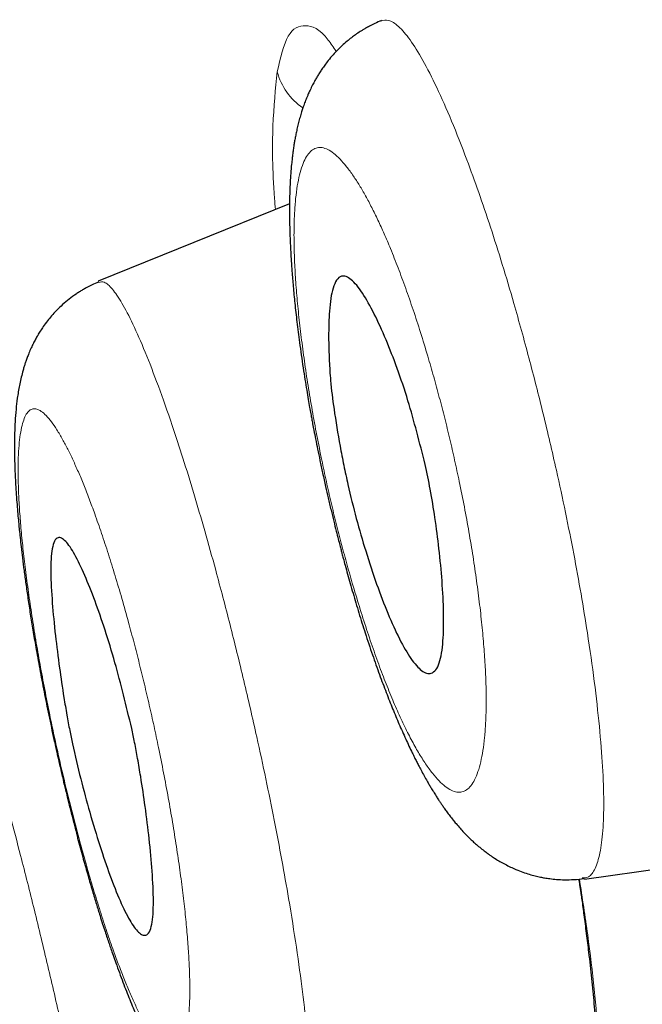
# Model space of a CAD drawing. Header units: millimetres. Extents: x 8 to 428, y 12 to 633.
# Tile 585 of 656: x 34.31 to 37.06, y 576.71 to 581.07. Entities that reach past the tile are written whole.
import ezdxf

# ---------------------------------------------------------------- set-up
doc = ezdxf.new("R2010")
doc.units = ezdxf.units.MM

msp = doc.modelspace()

# ---------------------------------------------------------------- linework, layer by layer
at = {"color": 7, "linetype": 'Continuous', "lineweight": 30}
for p, q in [((35.5036, 580.2556), (34.6572, 579.9136)), ((36.8087, 577.2655), (38.2372, 577.4663))]:
    msp.add_line(p, q, dxfattribs=at)
at = {"color": 8, "linetype": 'Continuous', "lineweight": 0}
msp.add_arc((35.7263, 580.9166), 0.2879, 195.5418, 235.2742, dxfattribs=at)
at = {"color": 7, "linetype": 'Continuous', "lineweight": 30}
for points, knots in [([(56.3084, 527.3384), (55.9941, 528.5668), (55.3684, 531.0114), (54.3974, 534.7811), (53.4234, 538.5622), (52.4446, 542.3549), (51.3648, 546.5405), (50.183, 551.1198), (48.9006, 556.0848), (47.4721, 561.6321), (45.8955, 567.7613), (44.1799, 574.4914), (42.4631, 581.2401), (40.7476, 588.0178), (39.3195, 593.6739), (38.1816, 598.1969), (37.3257, 601.5945), (36.4727, 604.9786), (35.6271, 608.3232), (34.8459, 611.3996), (34.1381, 614.1634), (33.5133, 616.5785), (32.9472, 618.7238), (32.4509, 620.5782), (32.0208, 622.1762), (31.5881, 623.7788), (31.1759, 625.3003), (30.7985, 626.6691), (30.5002, 627.7515), (30.2756, 628.5792), (30.1231, 629.1471), (30.0342, 629.4727), (29.9948, 629.5945), (29.9826, 629.6146), (29.9857, 629.6052), (29.9857, 629.605)], [0, 0, 0, 0, 0.028425, 0.05657, 0.08452, 0.112315, 0.140016, 0.176199, 0.212256, 0.248183, 0.296953, 0.345657, 0.394582, 0.443744, 0.49315, 0.518006, 0.543042, 0.568293, 0.593809, 0.619642, 0.641414, 0.663436, 0.685472, 0.707234, 0.728735, 0.750032, 0.781689, 0.813116, 0.844401, 0.875629, 0.90684, 0.937939, 0.968835, 0.999454, 1, 1, 1, 1]), ([(54.5761, 527.4603), (54.3206, 528.4477), (53.8101, 530.4211), (53.0168, 533.4619), (52.215, 536.5316), (51.406, 539.6262), (50.5923, 542.7349), (49.6218, 546.4474), (48.4925, 550.7662), (47.2059, 555.6873), (45.8649, 560.8321), (44.4675, 566.1972), (43.0203, 571.7862), (41.5753, 577.3784), (40.1347, 582.9755), (38.6996, 588.5719), (37.5102, 593.2244), (36.5673, 596.9299), (35.8639, 599.6964), (35.1673, 602.4405), (34.4806, 605.1489), (33.8086, 607.8004), (33.2122, 610.1526), (32.6923, 612.1956), (32.2467, 613.9432), (31.8285, 615.5689), (31.3997, 617.217), (30.9761, 618.8254), (30.5716, 620.3571), (30.1957, 621.7794), (29.8532, 623.0757), (29.5446, 624.2322), (29.2853, 625.1978), (29.073, 625.9938), (28.8919, 626.6849), (28.7556, 627.2131), (28.6704, 627.5424), (28.6329, 627.6688), (28.6214, 627.6916), (28.6242, 627.6814), (28.6243, 627.6812)], [0, 0, 0, 0, 0.023406, 0.046777, 0.070122, 0.093442, 0.116743, 0.140035, 0.176612, 0.213166, 0.24969, 0.291147, 0.332584, 0.37405, 0.415564, 0.457116, 0.498706, 0.519522, 0.540358, 0.561218, 0.582102, 0.603013, 0.623947, 0.639667, 0.655399, 0.671137, 0.686871, 0.707827, 0.728758, 0.749662, 0.77471, 0.79973, 0.824744, 0.849753, 0.874758, 0.906003, 0.93721, 0.968374, 0.999494, 1, 1, 1, 1]), ([(35.9105, 581.0668), (35.9004, 581.0625), (35.8823, 581.0549), (35.8589, 581.043), (35.8414, 581.0334), (35.828, 581.0254), (35.813, 581.016), (35.7961, 581.0046), (35.7765, 580.9901), (35.7568, 580.9743), (35.7352, 580.9552), (35.7126, 580.9331), (35.6905, 580.9089), (35.6718, 580.886), (35.6564, 580.8654), (35.6444, 580.848), (35.6339, 580.8319), (35.6245, 580.8164), (35.6151, 580.7999), (35.6049, 580.7809), (35.5952, 580.7611), (35.5872, 580.7433), (35.5814, 580.7297), (35.5767, 580.7183), (35.5725, 580.7075), (35.5684, 580.6963), (35.5636, 580.6828), (35.558, 580.666), (35.5515, 580.6449), (35.545, 580.6214), (35.5391, 580.5977), (35.534, 580.5752), (35.5298, 580.5541), (35.5262, 580.5345), (35.523, 580.5149), (35.5199, 580.4944), (35.5173, 580.4746), (35.5153, 580.4579), (35.5137, 580.4439), (35.5115, 580.422), (35.5089, 580.3907), (35.5064, 580.3508), (35.5046, 580.3101), (35.5035, 580.2668), (35.5033, 580.2247), (35.5036, 580.1864), (35.5041, 580.1553), (35.5049, 580.1286), (35.5057, 580.1041), (35.5069, 580.076), (35.5086, 580.042), (35.511, 580.0012), (35.5146, 579.9504), (35.5197, 579.8883), (35.5269, 579.8137), (35.5361, 579.7311), (35.5458, 579.6546), (35.5552, 579.5867), (35.5633, 579.5316), (35.5714, 579.4792), (35.5791, 579.4323), (35.5861, 579.3914), (35.5922, 579.3566), (35.5973, 579.3279), (35.6018, 579.3037), (35.6063, 579.2794), (35.6119, 579.2498), (35.6192, 579.2123), (35.6281, 579.1678), (35.6385, 579.1176), (35.6502, 579.0624), (35.6624, 579.0072), (35.6748, 578.9527), (35.6869, 578.9013), (35.6987, 578.8524), (35.7094, 578.8094), (35.7183, 578.774), (35.7255, 578.7461), (35.7311, 578.7248), (35.7361, 578.7057), (35.7421, 578.6831), (35.7504, 578.6526), (35.7607, 578.6152), (35.7723, 578.5739), (35.7845, 578.5313), (35.7973, 578.4881), (35.8105, 578.4443), (35.8242, 578.4), (35.8441, 578.3375), (35.8699, 578.2602), (35.901, 578.1723), (35.9307, 578.093), (35.9595, 578.0204), (35.9883, 577.9517), (36.0172, 577.8865), (36.0402, 577.8379), (36.0562, 577.8054), (36.0655, 577.7869), (36.0752, 577.768), (36.0865, 577.7467), (36.0991, 577.7235), (36.111, 577.7023), (36.1211, 577.6847), (36.1303, 577.6691), (36.1407, 577.6521), (36.1517, 577.6344), (36.162, 577.6184), (36.171, 577.6049), (36.1795, 577.5924), (36.1889, 577.5789), (36.2001, 577.5633), (36.2132, 577.5458), (36.2268, 577.5283), (36.2417, 577.5101), (36.2576, 577.4917), (36.2747, 577.4729), (36.2902, 577.4569), (36.3047, 577.4426), (36.3189, 577.4294), (36.3359, 577.4144), (36.3544, 577.3991), (36.3719, 577.3856), (36.3863, 577.3751), (36.3999, 577.3658), (36.4155, 577.3556), (36.4349, 577.3438), (36.4571, 577.3314), (36.481, 577.3195), (36.5074, 577.3077), (36.5351, 577.2969), (36.5638, 577.2875), (36.5897, 577.2803), (36.6122, 577.2752), (36.6339, 577.2711), (36.6576, 577.2675), (36.6874, 577.2643), (36.723, 577.2628), (36.764, 577.2635), (36.7926, 577.2669), (36.8078, 577.2687)], [0, 0, 0, 0, 0.006901, 0.012388, 0.016413, 0.019487, 0.022341, 0.027717, 0.032424, 0.037874, 0.044219, 0.051332, 0.05868, 0.066149, 0.071451, 0.076419, 0.08099, 0.085129, 0.089378, 0.095017, 0.101372, 0.106109, 0.109719, 0.112687, 0.115735, 0.118869, 0.122134, 0.127091, 0.133332, 0.140227, 0.146977, 0.15349, 0.159413, 0.164736, 0.169974, 0.176086, 0.182105, 0.186512, 0.189838, 0.193847, 0.204763, 0.215444, 0.225944, 0.237037, 0.249053, 0.257861, 0.265424, 0.271593, 0.277019, 0.282929, 0.291445, 0.300842, 0.311066, 0.3258, 0.341709, 0.358797, 0.37707, 0.387986, 0.39914, 0.409337, 0.418327, 0.426118, 0.432719, 0.438134, 0.442367, 0.446432, 0.45194, 0.459084, 0.467582, 0.476994, 0.487313, 0.49854, 0.507976, 0.51797, 0.527507, 0.535655, 0.542416, 0.547705, 0.551657, 0.554683, 0.558695, 0.564741, 0.572338, 0.580555, 0.588978, 0.597605, 0.606441, 0.615485, 0.624729, 0.645328, 0.664805, 0.683164, 0.700429, 0.717269, 0.734884, 0.75169, 0.757406, 0.762638, 0.76768, 0.773921, 0.781472, 0.788652, 0.793535, 0.798058, 0.803467, 0.809776, 0.81527, 0.819386, 0.823271, 0.827791, 0.833044, 0.839215, 0.845688, 0.851278, 0.858552, 0.865203, 0.871663, 0.876147, 0.881084, 0.886764, 0.89322, 0.898924, 0.903235, 0.906454, 0.910787, 0.916276, 0.922372, 0.928487, 0.934432, 0.94182, 0.948239, 0.954068, 0.95931, 0.963028, 0.968006, 0.97424, 0.981688, 0.990299, 1, 1, 1, 1]), ([(34.6593, 579.9095), (34.6486, 579.905), (34.6298, 579.8969), (34.606, 579.8847), (34.5881, 579.8745), (34.5732, 579.8655), (34.5532, 579.8524), (34.528, 579.834), (34.499, 579.8096), (34.473, 579.7845), (34.4507, 579.76), (34.4313, 579.7364), (34.4148, 579.7139), (34.4006, 579.6924), (34.3892, 579.6737), (34.3791, 579.6559), (34.3695, 579.6374), (34.3596, 579.6167), (34.3503, 579.5951), (34.3426, 579.5754), (34.3365, 579.5585), (34.3313, 579.5429), (34.3265, 579.5271), (34.3179, 579.4968), (34.3075, 579.4519), (34.2987, 579.3976), (34.2925, 579.3438), (34.2888, 579.2936), (34.2866, 579.2398), (34.2859, 579.1867), (34.2864, 579.1325), (34.2879, 579.0845), (34.2897, 579.0417), (34.292, 579.001), (34.2948, 578.9579), (34.2981, 578.9148), (34.3015, 578.8753), (34.3046, 578.8413), (34.3078, 578.8096), (34.3113, 578.7758), (34.3159, 578.7345), (34.3216, 578.6859), (34.3285, 578.6315), (34.3366, 578.5717), (34.3458, 578.5077), (34.3562, 578.4391), (34.3678, 578.3674), (34.3815, 578.2864), (34.3979, 578.1956), (34.4171, 578.0949), (34.4381, 577.9906), (34.4593, 577.8906), (34.4804, 577.7957), (34.5011, 577.7064), (34.5228, 577.6161), (34.5454, 577.5257), (34.5682, 577.4382), (34.5903, 577.3566), (34.6111, 577.2827), (34.6304, 577.2164), (34.6481, 577.1574), (34.6632, 577.1085), (34.676, 577.0683), (34.6866, 577.0357), (34.696, 577.0071), (34.7046, 576.9815), (34.7133, 576.9559), (34.7233, 576.9271), (34.7358, 576.8917), (34.7504, 576.8516), (34.766, 576.8099), (34.7813, 576.7702), (34.7964, 576.7325), (34.8105, 576.6985), (34.8235, 576.6679), (34.8354, 576.6407), (34.8476, 576.6137), (34.8606, 576.5859), (34.8747, 576.5568), (34.8893, 576.528), (34.9036, 576.501), (34.917, 576.4767), (34.9302, 576.4538), (34.9443, 576.4305), (34.9601, 576.4058), (34.9784, 576.3789), (34.9998, 576.3498), (35.0211, 576.3234), (35.0402, 576.3018), (35.0552, 576.2858), (35.0685, 576.2723), (35.0814, 576.26), (35.0965, 576.2463), (35.1131, 576.2323), (35.1291, 576.2198), (35.1418, 576.2104), (35.1527, 576.2028), (35.1639, 576.1952), (35.1777, 576.1864), (35.1977, 576.1745), (35.222, 576.1615), (35.2494, 576.1487), (35.2762, 576.1379), (35.299, 576.13), (35.3187, 576.1241), (35.3358, 576.1195), (35.3571, 576.1145), (35.3839, 576.1095), (35.4164, 576.1053), (35.4544, 576.103), (35.4972, 576.1033), (35.5268, 576.1068), (35.5424, 576.1086)], [0, 0, 0, 0, 0.007005, 0.012366, 0.016076, 0.019451, 0.023052, 0.030787, 0.038685, 0.046591, 0.053318, 0.059554, 0.066422, 0.071869, 0.076878, 0.081329, 0.086119, 0.091924, 0.098251, 0.103464, 0.108079, 0.112365, 0.116515, 0.12148, 0.138707, 0.155662, 0.170117, 0.186166, 0.200807, 0.216311, 0.231521, 0.245017, 0.254323, 0.26482, 0.276085, 0.286444, 0.295721, 0.303488, 0.309474, 0.317185, 0.326326, 0.3369, 0.348908, 0.361071, 0.37436, 0.38816, 0.402328, 0.41682, 0.435375, 0.454431, 0.473999, 0.494088, 0.51054, 0.527333, 0.544467, 0.561946, 0.579345, 0.595567, 0.610556, 0.624316, 0.636846, 0.648147, 0.656301, 0.663668, 0.670244, 0.676028, 0.681499, 0.688274, 0.696492, 0.707161, 0.718042, 0.728427, 0.738513, 0.748763, 0.756876, 0.764728, 0.772643, 0.781129, 0.790291, 0.79996, 0.808967, 0.817001, 0.824393, 0.832244, 0.840795, 0.85011, 0.860375, 0.871563, 0.878056, 0.883829, 0.888771, 0.892889, 0.897583, 0.903603, 0.908367, 0.912088, 0.914779, 0.917591, 0.921202, 0.925612, 0.93308, 0.939336, 0.94509, 0.951191, 0.95437, 0.957736, 0.962084, 0.967569, 0.974158, 0.981805, 0.990445, 1, 1, 1, 1]), ([(36.1038, 579.1021), (36.1116, 579.0653), (36.1283, 578.9859), (36.1486, 578.8597), (36.1664, 578.7217), (36.1801, 578.5786), (36.1869, 578.4379), (36.1846, 578.311), (36.1688, 578.2126), (36.1404, 578.1751), (36.1106, 578.176), (36.0813, 578.1914), (36.042, 578.2358), (35.9912, 578.3231), (35.9237, 578.4715), (35.8413, 578.7022), (35.7772, 578.9404), (35.7434, 579.0981), (35.7212, 579.2111), (35.7005, 579.3391), (35.685, 579.4633), (35.6784, 579.5706), (35.6755, 579.6778), (35.6791, 579.7934), (35.6944, 579.8959), (35.7223, 579.9374), (35.7537, 579.9356), (35.7834, 579.917), (35.8248, 579.8671), (35.8771, 579.7741), (35.9451, 579.6244), (36.0273, 579.4026), (36.0793, 579.1982), (36.1038, 579.1021)], [0, 0, 0, 0, 0.0198566, 0.0429299, 0.0690375, 0.0986772, 0.1314686, 0.1677575, 0.207343, 0.2500689, 0.268469, 0.2864101, 0.3213931, 0.3548437, 0.3868707, 0.4465993, 0.5011068, 0.5165851, 0.5320181, 0.5628381, 0.5883873, 0.60693, 0.6325238, 0.6649983, 0.7044699, 0.7507415, 0.769431, 0.7878555, 0.8231521, 0.856902, 0.8888279, 0.947688, 1, 1, 1, 1]), ([(34.8051, 577.9329), (34.8095, 577.9123), (34.8189, 577.8679), (34.832, 577.7965), (34.8482, 577.7008), (34.866, 577.5793), (34.8839, 577.4362), (34.8972, 577.2916), (34.9031, 577.1582), (34.8967, 577.0533), (34.8761, 577.015), (34.8524, 577.0176), (34.8294, 577.0337), (34.7975, 577.0781), (34.7546, 577.1647), (34.6955, 577.3132), (34.6204, 577.5474), (34.5602, 577.7807), (34.5299, 577.9268), (34.5173, 577.9956), (34.5016, 578.0893), (34.4839, 578.2095), (34.4658, 578.3526), (34.4518, 578.4985), (34.4451, 578.6341), (34.4507, 578.7412), (34.4703, 578.7805), (34.4945, 578.7772), (34.5179, 578.7582), (34.5517, 578.7086), (34.596, 578.6165), (34.6556, 578.4666), (34.7304, 578.2411), (34.781, 578.0323), (34.8051, 577.9329)], [0, 0, 0, 0, 0.011178, 0.024116, 0.038819, 0.063937, 0.093208, 0.12638, 0.163706, 0.204996, 0.250087, 0.267946, 0.285421, 0.319702, 0.352731, 0.384667, 0.444992, 0.501153, 0.511811, 0.524329, 0.538572, 0.563377, 0.592555, 0.625765, 0.66326, 0.704953, 0.750714, 0.768811, 0.786717, 0.821249, 0.854537, 0.886328, 0.945845, 1, 1, 1, 1]), ([(33.8554, 578.6666), (33.8446, 578.6619), (33.8245, 578.6534), (33.7978, 578.6393), (33.7763, 578.6266), (33.7601, 578.6161), (33.7479, 578.6076), (33.7383, 578.6006), (33.729, 578.5935), (33.7195, 578.5859), (33.71, 578.5779), (33.7006, 578.5696), (33.6842, 578.5544), (33.6622, 578.5318), (33.636, 578.5005), (33.6126, 578.4676), (33.5908, 578.4318), (33.5705, 578.3918), (33.555, 578.3538), (33.5429, 578.3179), (33.5344, 578.2869), (33.5282, 578.2601), (33.5237, 578.2366), (33.5204, 578.2163), (33.5177, 578.1964), (33.5152, 578.1749), (33.5131, 578.1516), (33.5113, 578.1254), (33.51, 578.0969), (33.5094, 578.0689), (33.5093, 578.0432), (33.5096, 578.021), (33.51, 577.9995), (33.5107, 577.9784), (33.5115, 577.9588), (33.5123, 577.9407), (33.5133, 577.9226), (33.5146, 577.9013), (33.5163, 577.8752), (33.5195, 577.8334), (33.5246, 577.7765), (33.5321, 577.7053), (33.5405, 577.6339), (33.5506, 577.5549), (33.5628, 577.4682), (33.577, 577.374), (33.5921, 577.2808), (33.6083, 577.1856), (33.6263, 577.0853), (33.6447, 576.9874), (33.6631, 576.8936), (33.681, 576.8052), (33.7003, 576.7134), (33.7208, 576.6185), (33.7426, 576.521), (33.7657, 576.4212), (33.7898, 576.3199), (33.8144, 576.2206), (33.8383, 576.1268), (33.8609, 576.0414), (33.8818, 575.9646), (33.8995, 575.9013), (33.9144, 575.8497), (33.9266, 575.8081), (33.9378, 575.7706), (33.9482, 575.7366), (33.9585, 575.7033), (33.9687, 575.6709), (33.9794, 575.6377), (33.9904, 575.6042), (34.0024, 575.5682), (34.0153, 575.5306), (34.0283, 575.4937), (34.0401, 575.4614), (34.05, 575.4348), (34.0581, 575.4135), (34.0654, 575.3949), (34.0725, 575.377), (34.0795, 575.3596), (34.0868, 575.3419), (34.0945, 575.3237), (34.1027, 575.3047), (34.1107, 575.2868), (34.1205, 575.2655), (34.1338, 575.2377), (34.1512, 575.2037), (34.1703, 575.1692), (34.1871, 575.1418), (34.2026, 575.1182), (34.2172, 575.0973), (34.2337, 575.0757), (34.25, 575.056), (34.2654, 575.0387), (34.2829, 575.0204), (34.3027, 575.0015), (34.3249, 574.9822), (34.3487, 574.9638), (34.3737, 574.9465), (34.4015, 574.9294), (34.434, 574.9122), (34.4673, 574.8975), (34.5014, 574.8853), (34.5367, 574.875), (34.5784, 574.8663), (34.6262, 574.8607), (34.6793, 574.8592), (34.7159, 574.8632), (34.7349, 574.8653)], [0, 0, 0, 0, 0.006844, 0.01265, 0.017359, 0.021291, 0.02381, 0.026035, 0.028356, 0.030773, 0.033274, 0.035765, 0.038225, 0.046703, 0.054764, 0.063064, 0.071947, 0.081566, 0.092515, 0.101402, 0.109836, 0.11764, 0.124189, 0.129841, 0.13609, 0.142711, 0.150171, 0.158521, 0.167918, 0.177844, 0.185328, 0.192051, 0.198597, 0.205219, 0.211306, 0.21616, 0.221158, 0.227321, 0.23473, 0.243381, 0.262086, 0.279901, 0.29694, 0.313394, 0.334447, 0.354518, 0.373634, 0.392408, 0.412154, 0.432827, 0.448945, 0.465592, 0.482776, 0.5005, 0.518767, 0.53758, 0.556941, 0.576655, 0.595307, 0.612622, 0.628605, 0.643252, 0.65332, 0.662646, 0.671228, 0.679065, 0.686412, 0.694862, 0.702473, 0.710944, 0.720279, 0.730484, 0.741287, 0.751112, 0.758536, 0.765054, 0.770663, 0.775873, 0.781871, 0.787193, 0.793132, 0.799705, 0.806215, 0.811586, 0.822069, 0.835191, 0.847909, 0.859428, 0.865192, 0.872478, 0.880952, 0.888187, 0.893733, 0.89918, 0.905532, 0.912591, 0.919222, 0.925383, 0.931942, 0.939353, 0.947606, 0.953692, 0.960866, 0.96917, 0.978532, 0.988852, 1, 1, 1, 1]), ([(33.1125, 578.1998), (33.1125, 578.1997), (33.1125, 578.1996), (33.113, 578.1988), (33.1142, 578.1967), (33.1159, 578.1935), (33.1182, 578.1891), (33.1209, 578.1837), (33.1241, 578.1769), (33.1283, 578.168), (33.1335, 578.1567), (33.1389, 578.1443), (33.1441, 578.132), (33.1486, 578.1212), (33.1528, 578.1109), (33.1565, 578.1018), (33.1596, 578.0939), (33.1632, 578.0849), (33.1676, 578.0735), (33.1733, 578.0586), (33.1799, 578.0413), (33.1872, 578.0214), (33.1957, 577.9981), (33.2055, 577.9709), (33.2166, 577.9392), (33.2291, 577.903), (33.2429, 577.8621), (33.2582, 577.8161), (33.2738, 577.7684), (33.2894, 577.7199), (33.3049, 577.6712), (33.3214, 577.6183), (33.3391, 577.5612), (33.3578, 577.4998), (33.3766, 577.4374), (33.3947, 577.3768), (33.4113, 577.3207), (33.4265, 577.2686), (33.4404, 577.221), (33.4528, 577.1781), (33.4636, 577.1404), (33.4729, 577.1081), (33.4801, 577.0826), (33.4856, 577.0635), (33.4894, 577.0502), (33.4922, 577.0402), (33.4948, 577.031), (33.498, 577.0197), (33.5025, 577.0036), (33.5083, 576.983), (33.5169, 576.9525), (33.5284, 576.9116), (33.5431, 576.859), (33.5595, 576.7995), (33.5779, 576.733), (33.5981, 576.6592), (33.6197, 576.5796), (33.6422, 576.4964), (33.6646, 576.4125), (33.6868, 576.3293), (33.7084, 576.2476), (33.7323, 576.157), (33.7581, 576.058), (33.7858, 575.9514), (33.8121, 575.8492), (33.837, 575.7518), (33.8607, 575.6588), (33.8839, 575.5672), (33.9074, 575.4738), (33.9333, 575.3704), (33.9617, 575.2562), (33.9928, 575.1304), (34.0254, 574.9975), (34.0594, 574.8574), (34.095, 574.7101), (34.132, 574.5556), (34.1688, 574.4009), (34.205, 574.2475), (34.2397, 574.0991), (34.2739, 573.9522), (34.3069, 573.8091), (34.3389, 573.67), (34.3696, 573.5352), (34.3992, 573.4046), (34.4299, 573.2684), (34.4542, 573.1599), (34.469, 573.0935), (34.4725, 573.0777)], [0, 0, 0, 0, 0.004505, 0.008679, 0.014441, 0.020783, 0.027883, 0.034561, 0.042101, 0.05071, 0.06039, 0.071143, 0.078757, 0.085999, 0.092322, 0.097727, 0.102213, 0.105779, 0.112449, 0.119859, 0.128022, 0.136939, 0.146648, 0.157875, 0.170061, 0.183205, 0.19731, 0.212377, 0.228406, 0.241677, 0.255545, 0.270009, 0.285072, 0.300734, 0.31668, 0.33082, 0.343736, 0.355427, 0.365892, 0.375128, 0.383136, 0.389914, 0.395461, 0.398956, 0.40169, 0.403664, 0.405065, 0.407254, 0.410504, 0.414777, 0.419588, 0.428642, 0.438818, 0.450117, 0.46254, 0.476087, 0.49076, 0.505552, 0.52021, 0.53439, 0.548091, 0.561314, 0.579273, 0.596264, 0.612287, 0.62734, 0.641422, 0.654807, 0.6687, 0.683224, 0.700595, 0.718789, 0.737805, 0.757644, 0.778308, 0.799796, 0.82211, 0.842315, 0.862804, 0.882725, 0.90204, 0.920751, 0.938859, 0.956366, 0.973272, 0.99363, 1, 1, 1, 1]), ([(36.7839, 577.2663), (36.7844, 577.2634), (36.7859, 577.2532), (36.7881, 577.2375), (36.7908, 577.2188), (36.7937, 577.1984), (36.7974, 577.172), (36.8018, 577.1404), (36.8066, 577.1048), (36.8116, 577.0667), (36.8168, 577.0257), (36.822, 576.9836), (36.8301, 576.9161), (36.8402, 576.8249), (36.8513, 576.7129), (36.8604, 576.6059), (36.8664, 576.5214), (36.8702, 576.4572), (36.8726, 576.4114), (36.8745, 576.3676), (36.876, 576.3256), (36.877, 576.2855), (36.8777, 576.248), (36.878, 576.2143), (36.878, 576.186), (36.8778, 576.1628), (36.8775, 576.1427), (36.8771, 576.1222), (36.8765, 576.099), (36.8752, 576.0639), (36.8728, 576.02), (36.8696, 575.9809), (36.8668, 575.9535), (36.8648, 575.9368), (36.8629, 575.9228), (36.8612, 575.911), (36.8597, 575.9016), (36.8583, 575.8936), (36.8569, 575.886), (36.8554, 575.878), (36.8535, 575.8693), (36.8515, 575.8606), (36.8493, 575.8517), (36.8468, 575.8431), (36.8453, 575.8387), (36.8444, 575.8364)], [0, 0, 0, 0, 0.003932, 0.013604, 0.021268, 0.029336, 0.041388, 0.057456, 0.072899, 0.090822, 0.110777, 0.130944, 0.151126, 0.208556, 0.266146, 0.323907, 0.381139, 0.409129, 0.436697, 0.463841, 0.490563, 0.516862, 0.542672, 0.566386, 0.587315, 0.603706, 0.617882, 0.633076, 0.651719, 0.673799, 0.720798, 0.768959, 0.790309, 0.809447, 0.826356, 0.841041, 0.854764, 0.865047, 0.876825, 0.890092, 0.905128, 0.923506, 0.945457, 0.970962, 1, 1, 1, 1])]:
    msp.add_open_spline(points, degree=3, knots=knots, dxfattribs=at)
at = {"color": 8, "linetype": 'Continuous', "lineweight": 0}
for points, knots in [([(35.4488, 580.8395), (35.4631, 580.9003), (35.4916, 581.022), (35.5716, 581.056), (35.6452, 581.0273), (35.6983, 580.948), (35.7103, 580.9301)], [0, 0, 0, 0, 0.304124, 0.608035, 0.911616, 1, 1, 1, 1]), ([(35.9081, 581.0645), (35.919, 581.0675), (35.9417, 581.0737), (35.9852, 581.0448), (36.0359, 580.9863), (36.0929, 580.8948), (36.1547, 580.7739), (36.2202, 580.6258), (36.2827, 580.4677), (36.3406, 580.308), (36.3931, 580.1532), (36.4453, 579.9882), (36.5025, 579.7955), (36.5636, 579.5742), (36.6267, 579.3261), (36.6805, 579.0964), (36.7252, 578.8891), (36.7619, 578.7056), (36.7942, 578.5272), (36.8255, 578.3365), (36.8536, 578.138), (36.8761, 577.9388), (36.8902, 577.76), (36.8956, 577.6046), (36.8917, 577.4759), (36.8787, 577.3768), (36.8571, 577.3091), (36.8307, 577.2717), (36.8083, 577.2713), (36.7986, 577.2711)], [0, 0, 0, 0, 0.037331, 0.0777196, 0.1178541, 0.1579959, 0.1984056, 0.2389903, 0.2796357, 0.3101112, 0.3405501, 0.3709661, 0.4014065, 0.4420485, 0.4827378, 0.5234036, 0.5538534, 0.5842335, 0.614552, 0.6448541, 0.6852702, 0.7257271, 0.7662069, 0.8066914, 0.8471962, 0.8877483, 0.9283481, 0.968976, 1, 1, 1, 1]), ([(35.441, 580.2303), (35.4397, 580.2466), (35.4273, 580.3935), (35.4262, 580.6131), (35.4413, 580.7638), (35.4488, 580.8395)], [0, 0, 0, 0, 0.058563, 0.527832, 1, 1, 1, 1]), ([(35.6439, 579.1319), (35.6505, 579.1006), (35.6636, 579.0381), (35.6848, 578.9445), (35.7072, 578.8514), (35.7307, 578.7589), (35.7555, 578.6668), (35.7828, 578.5706), (35.8125, 578.4715), (35.8447, 578.3706), (35.8775, 578.274), (35.9105, 578.1827), (35.9437, 578.0976), (35.9767, 578.0192), (36.0096, 577.9473), (36.0421, 577.8827), (36.0742, 577.8253), (36.1057, 577.7754), (36.1362, 577.7334), (36.1654, 577.6997), (36.1931, 577.6746), (36.2193, 577.658), (36.2439, 577.65), (36.2668, 577.6505), (36.2876, 577.6598), (36.3064, 577.678), (36.3231, 577.7049), (36.3377, 577.7404), (36.35, 577.7836), (36.3598, 577.8342), (36.3671, 577.8922), (36.3719, 577.9574), (36.3741, 578.0294), (36.3738, 578.1078), (36.3707, 578.1923), (36.3649, 578.2826), (36.3565, 578.3787), (36.3454, 578.4801), (36.3318, 578.5853), (36.316, 578.693), (36.2978, 578.8025), (36.2775, 578.9137), (36.2562, 579.0199), (36.2346, 579.1202), (36.2132, 579.2139), (36.1905, 579.3068), (36.1666, 579.3991), (36.1415, 579.4906), (36.1138, 579.5867), (36.0835, 579.686), (36.0508, 579.7865), (36.0177, 579.882), (35.9841, 579.9727), (35.9523, 580.0529), (35.9225, 580.1232), (35.8948, 580.184), (35.8673, 580.2401), (35.8401, 580.2913), (35.8131, 580.3377), (35.785, 580.3814), (35.756, 580.421), (35.7268, 580.4546), (35.6989, 580.4802), (35.6726, 580.4973), (35.6482, 580.5055), (35.6257, 580.5051), (35.6052, 580.4959), (35.5868, 580.478), (35.5705, 580.4514), (35.5565, 580.4162), (35.5448, 580.3732), (35.5355, 580.3226), (35.5288, 580.2648), (35.5246, 580.1998), (35.5229, 580.1277), (35.5238, 580.0492), (35.5273, 579.9646), (35.5334, 579.8744), (35.5422, 579.7786), (35.5535, 579.6776), (35.5672, 579.5726), (35.5831, 579.465), (35.6012, 579.3556), (35.6213, 579.2444), (35.6364, 579.1695), (35.6439, 579.1319)], [0, 0, 0, 0, 0.010374, 0.020706, 0.031048, 0.041449, 0.051959, 0.062626, 0.075107, 0.087611, 0.100246, 0.112766, 0.125112, 0.137562, 0.149951, 0.162362, 0.174876, 0.187574, 0.200205, 0.212699, 0.225128, 0.237566, 0.250085, 0.262549, 0.274954, 0.287375, 0.299887, 0.312565, 0.325197, 0.33769, 0.350115, 0.362544, 0.37505, 0.3875, 0.399888, 0.412296, 0.424803, 0.437489, 0.450206, 0.462749, 0.475197, 0.487632, 0.500135, 0.51054, 0.520884, 0.531217, 0.54159, 0.552051, 0.56265, 0.575271, 0.587754, 0.600178, 0.612621, 0.625162, 0.63546, 0.64574, 0.656048, 0.666431, 0.676938, 0.687611, 0.700095, 0.712603, 0.725209, 0.737707, 0.750076, 0.762574, 0.77499, 0.787398, 0.799875, 0.812495, 0.825152, 0.837653, 0.850072, 0.86248, 0.874951, 0.887463, 0.899885, 0.912295, 0.924771, 0.937392, 0.950102, 0.96264, 0.975084, 0.987511, 1, 1, 1, 1]), ([(34.6598, 579.9071), (34.6673, 579.909), (34.684, 579.9133), (34.7183, 579.8824), (34.7609, 579.8212), (34.81, 579.7266), (34.8641, 579.6029), (34.9225, 579.4523), (34.9789, 579.2921), (35.0317, 579.1307), (35.08, 578.9745), (35.1286, 578.8084), (35.1824, 578.6149), (35.2405, 578.3933), (35.3015, 578.1454), (35.3543, 577.9161), (35.399, 577.7095), (35.4362, 577.5267), (35.47, 577.349), (35.5035, 577.1592), (35.5351, 576.9616), (35.5623, 576.7637), (35.5819, 576.5863), (35.5936, 576.4325), (35.5968, 576.3057), (35.5913, 576.2089), (35.5775, 576.1441), (35.5587, 576.1097), (35.5415, 576.1111), (35.5342, 576.1117)], [0, 0, 0, 0, 0.03339, 0.074025, 0.114393, 0.154765, 0.195391, 0.236188, 0.277047, 0.307687, 0.338298, 0.368892, 0.399494, 0.440321, 0.481174, 0.521998, 0.552574, 0.583092, 0.613566, 0.644035, 0.684685, 0.725383, 0.766112, 0.806861, 0.847654, 0.888504, 0.929389, 0.970289, 1, 1, 1, 1]), ([(34.4424, 577.9936), (34.4489, 577.9624), (34.4619, 577.9002), (34.4825, 577.8068), (34.504, 577.7138), (34.5265, 577.6213), (34.5498, 577.5292), (34.5752, 577.4329), (34.6027, 577.3334), (34.6322, 577.232), (34.662, 577.1347), (34.6918, 577.0424), (34.7198, 576.961), (34.7458, 576.8897), (34.7699, 576.8272), (34.7937, 576.7697), (34.817, 576.717), (34.8399, 576.6693), (34.8637, 576.624), (34.888, 576.5825), (34.9124, 576.547), (34.9352, 576.5201), (34.9565, 576.5017), (34.9762, 576.492), (34.9941, 576.4909), (35.01, 576.4986), (35.0239, 576.5153), (35.0358, 576.5408), (35.0456, 576.5749), (35.0532, 576.6169), (35.0586, 576.6664), (35.0617, 576.7233), (35.0625, 576.7876), (35.061, 576.8587), (35.0572, 576.9362), (35.051, 577.0198), (35.0425, 577.1093), (35.0316, 577.2048), (35.0184, 577.3054), (35.0032, 577.4098), (34.9861, 577.5168), (34.9671, 577.6256), (34.9464, 577.7364), (34.9252, 577.8423), (34.904, 577.9423), (34.8831, 578.0357), (34.8614, 578.1285), (34.8388, 578.2208), (34.8153, 578.3123), (34.7896, 578.4087), (34.7616, 578.5083), (34.7318, 578.6094), (34.7018, 578.7057), (34.6717, 578.7973), (34.6433, 578.8786), (34.6169, 578.9501), (34.5926, 579.0121), (34.5687, 579.0695), (34.5451, 579.122), (34.5219, 579.1698), (34.498, 579.2151), (34.4736, 579.2563), (34.4492, 579.2917), (34.4261, 579.3191), (34.4048, 579.338), (34.3852, 579.348), (34.3676, 579.3491), (34.3519, 579.3415), (34.3383, 579.325), (34.3267, 579.2997), (34.3173, 579.2658), (34.31, 579.2239), (34.305, 579.1744), (34.3023, 579.1177), (34.302, 579.0536), (34.3039, 578.9824), (34.3081, 578.9048), (34.3146, 578.8211), (34.3234, 578.7317), (34.3345, 578.6366), (34.3478, 578.5363), (34.3631, 578.4321), (34.3803, 578.3252), (34.3993, 578.2164), (34.4198, 578.1058), (34.4349, 578.0311), (34.4424, 577.9936)], [0, 0, 0, 0, 0.010379, 0.020717, 0.031063, 0.041465, 0.051972, 0.062632, 0.075111, 0.087609, 0.100244, 0.112768, 0.125111, 0.135499, 0.145831, 0.156157, 0.166523, 0.176977, 0.187565, 0.200211, 0.21271, 0.225136, 0.237565, 0.250071, 0.262546, 0.274953, 0.287372, 0.29988, 0.312551, 0.325175, 0.337664, 0.350089, 0.362525, 0.375045, 0.387485, 0.39987, 0.41228, 0.424795, 0.437494, 0.450194, 0.46273, 0.475179, 0.487622, 0.500138, 0.510549, 0.520899, 0.531235, 0.541606, 0.552061, 0.562647, 0.575273, 0.587759, 0.600182, 0.612621, 0.625154, 0.635467, 0.645755, 0.656066, 0.666447, 0.676944, 0.687604, 0.700082, 0.712585, 0.725203, 0.73771, 0.750063, 0.762548, 0.774956, 0.787362, 0.799844, 0.812479, 0.825134, 0.837635, 0.850055, 0.862467, 0.874946, 0.887446, 0.899862, 0.912272, 0.924756, 0.93739, 0.950085, 0.962618, 0.975063, 0.987498, 1, 1, 1, 1]), ([(33.8559, 578.664), (33.8612, 578.6652), (33.8731, 578.668), (33.9001, 578.635), (33.9353, 578.5711), (33.9773, 578.4738), (34.0247, 578.3478), (34.0767, 578.1951), (34.1279, 578.0331), (34.1765, 577.8703), (34.2215, 577.713), (34.2672, 577.5461), (34.3184, 577.352), (34.3744, 577.1301), (34.4341, 576.8823), (34.4915, 576.6327), (34.5454, 576.3857), (34.5948, 576.1456), (34.6389, 575.9167), (34.6772, 575.7024), (34.7092, 575.5057), (34.7345, 575.3297), (34.7523, 575.1776), (34.7622, 575.0529), (34.764, 574.9583), (34.7574, 574.8969), (34.7475, 574.8669), (34.7373, 574.8686), (34.7344, 574.8692)], [0, 0, 0, 0, 0.033055, 0.074289, 0.115245, 0.156216, 0.19743, 0.238808, 0.280248, 0.311328, 0.342384, 0.37343, 0.404475, 0.445874, 0.487284, 0.528661, 0.569964, 0.61119, 0.652405, 0.693667, 0.734981, 0.776331, 0.817711, 0.859157, 0.900656, 0.942174, 0.98369, 1, 1, 1, 1]), ([(33.0806, 577.6534), (33.0763, 577.6796), (33.058, 577.793), (33.0369, 577.9499), (33.0183, 578.1197), (33.012, 578.2401), (33.0169, 578.3148), (33.0332, 578.3422), (33.0606, 578.3225), (33.099, 578.255), (33.1482, 578.1396), (33.2081, 577.9755), (33.2779, 577.7652), (33.3567, 577.5117), (33.4434, 577.2177), (33.5373, 576.8862), (33.6375, 576.5198), (33.7431, 576.1214), (33.8531, 575.694), (33.9663, 575.2422), (34.0811, 574.7716), (34.1963, 574.2878), (34.3109, 573.7953), (34.4239, 573.2982), (34.5345, 572.8008), (34.6416, 572.3073), (34.7443, 571.8223), (34.8412, 571.3516), (34.9317, 570.8999), (35.0149, 570.4717), (35.0903, 570.0702), (35.1573, 569.6988), (35.2154, 569.3607), (35.264, 569.0593), (35.3025, 568.7981), (35.3302, 568.5815), (35.347, 568.4119), (35.3528, 568.2899), (35.3479, 568.2156), (35.3324, 568.1891), (35.3064, 568.2105), (35.2701, 568.2801), (35.2238, 568.3972), (35.1669, 568.5654), (35.1144, 568.7328), (35.0782, 568.8579), (35.0671, 568.896)], [0, 0, 0, 0, 0.007019, 0.030348, 0.053699, 0.077079, 0.100482, 0.12389, 0.147285, 0.170652, 0.193987, 0.217302, 0.240615, 0.263945, 0.287304, 0.310693, 0.334115, 0.35758, 0.381107, 0.404668, 0.428134, 0.451535, 0.474901, 0.498253, 0.521607, 0.544984, 0.56841, 0.591874, 0.615279, 0.638649, 0.662006, 0.685369, 0.708757, 0.732195, 0.75572, 0.779313, 0.802829, 0.826287, 0.849705, 0.87309, 0.896447, 0.919781, 0.943107, 0.966445, 0.989805, 1, 1, 1, 1]), ([(36.7863, 577.2665), (36.7992, 577.1828), (36.8392, 576.9243), (36.8752, 576.5463), (36.8939, 576.1558), (36.8836, 575.846), (36.8524, 575.7255), (36.8367, 575.6653)], [0, 0, 0, 0, 0.106707, 0.3296325, 0.5527415, 0.7762099, 1, 1, 1, 1])]:
    msp.add_open_spline(points, degree=3, knots=knots, dxfattribs=at)

doc.saveas('drawing.dxf')
